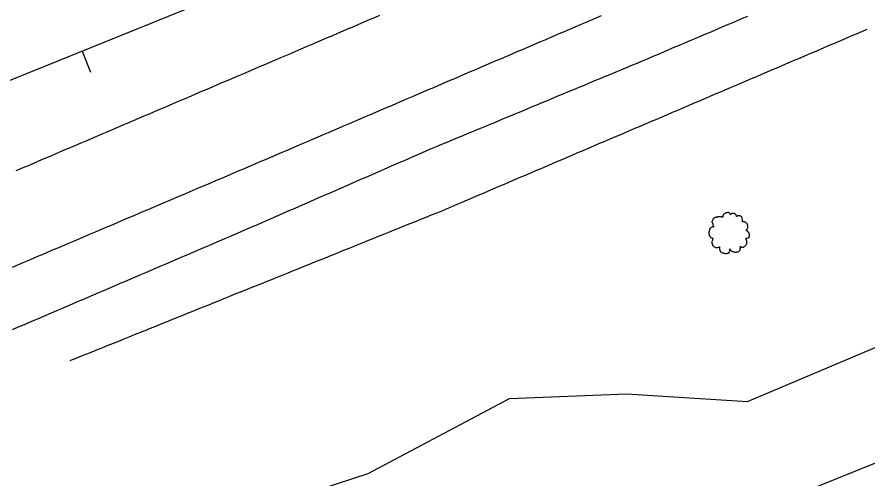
# Model space of a CAD drawing. Extents: x 1901471 to 1963503, y 756461 to 799997.
# Drawn here: x 1931005.8 to 1931154.5, y 773547.2 to 773628 of the extents above; entities that cross this region are included whole.
import ezdxf

# ---------------------------------------------------------------- set-up
doc = ezdxf.new("R2010")
doc.units = 0
for name, color, linetype in [('RD_EX_Fence_Other', 7, 'Continuous'), ('RD_EX_H2O', 7, 'Continuous'), ('RD_EX_Road', 7, 'Continuous'), ('RD_EX_VEG', 7, 'Continuous'), ('RD_HC_Cl', 7, 'Continuous'), ('RD_HC_Data_Tic', 7, 'Continuous')]:
    doc.layers.add(name, color=color, linetype=linetype)

# ---------------------------------------------------------------- blocks, each defined once
blk = doc.blocks.new('T2')
at = {"layer": 'RD_EX_VEG'}
for points in [[(0.05, 7.21), (-0.25, 7.24), (-0.57, 7.14), (-0.82, 7.04), (-1.05, 6.96), (-1.27, 6.86), (-1.57, 6.69), (-1.8, 6.49), (-1.92, 6.24), (-1.97, 6.01), (-2.02, 5.74), (-2.02, 5.56), (-2.15, 5.54), (-2.3, 5.56), (-2.55, 5.64), (-2.8, 5.64), (-3.05, 5.64), (-3.4, 5.61), (-3.75, 5.61), (-4.02, 5.56), (-4.35, 5.51), (-4.72, 5.39), (-5.07, 5.26), (-5.37, 5.01), (-5.62, 4.54), (-5.75, 4.19), (-5.9, 3.94), (-5.75, 3.49), (-5.57, 3.14), (-5.55, 2.94), (-5.47, 2.52), (-5.37, 2.29), (-5.25, 2.09), (-5.32, 2.07), (-5.7, 2.02), (-6, 1.92), (-6.42, 1.69), (-6.64, 1.47), (-6.74, 1.14), (-6.77, 0.79), (-6.87, 0.59), (-6.94, 0.32), (-6.97, 0.24), (-7.02, -0.08), (-6.92, -0.53), (-6.89, -0.88), (-6.77, -1.11), (-6.62, -1.28), (-6.44, -1.53), (-6.05, -1.76), (-5.72, -1.86), (-5.52, -1.88), (-5.7, -2.38), (-5.75, -2.73), (-5.87, -3.13), (-5.87, -3.21), (-5.92, -3.68), (-5.77, -4.01), (-5.7, -4.38), (-5.52, -4.61), (-5.25, -4.91), (-4.92, -5.13), (-4.42, -5.26), (-4.02, -5.23), (-3.45, -5.06), (-3.2, -4.98), (-3.22, -5.16), (-3.2, -5.53), (-3.2, -5.96), (-3.05, -6.28), (-2.95, -6.56), (-2.8, -6.81), (-2.47, -7.03), (-2.07, -7.11), (-1.65, -7.26), (-1.2, -7.33), (-0.7, -7.36), (-0.1, -7.21), (0.18, -7.08), (0.28, -6.91), (0.48, -6.53), (0.43, -6.31), (0.45, -5.71), (0.55, -5.88), (0.73, -6.23), (1.23, -6.53), (1.63, -6.71), (2.1, -6.86), (2.4, -6.93), (2.88, -6.86), (3.25, -6.78), (3.63, -6.66), (3.93, -6.38), (4.1, -6.11), (4.15, -5.83), (4.23, -5.46), (4.28, -5.28)], [(4.28, -5.28), (4.2, -5.11), (4.15, -4.86), (4.23, -4.88), (4.4, -4.93), (4.68, -5.06), (4.9, -5.13), (5.23, -5.11), (5.5, -5.01), (5.95, -4.73), (6.22, -4.26), (6.5, -3.86), (6.57, -3.53), (6.52, -3.31), (6.5, -2.81), (6.3, -2.56), (6.25, -2.43), (6.15, -2.03), (6.22, -1.98), (6.5, -1.93), (6.87, -1.81), (7.15, -1.68), (7.37, -1.51), (7.45, -1.28), (7.42, -0.88), (7.47, -0.48), (7.4, -0.33), (7.3, -0.18), (7.22, 0.02), (7.07, 0.17), (6.97, 0.32), (6.87, 0.42), (6.75, 0.57), (6.57, 0.69), (6.42, 0.74), (6.37, 0.89), (6.52, 1.09), (6.57, 1.19), (6.6, 1.42), (6.82, 1.77), (6.87, 2.17), (6.82, 2.59), (6.77, 2.87), (6.62, 3.14), (6.42, 3.39), (6.3, 3.56), (6.12, 3.69), (5.8, 3.81), (5.55, 3.86), (5.2, 3.86), (5, 3.91), (5.03, 3.96), (5.03, 4.11), (5.03, 4.39), (4.95, 4.84), (4.8, 5.34), (4.8, 5.36), (4.7, 5.61), (4.48, 5.81), (4.3, 5.91), (4.1, 6.04), (3.85, 6.06), (3.55, 6.06), (3.28, 6.01), (3.08, 5.91), (2.9, 5.79), (2.83, 5.94), (2.73, 6.24), (2.68, 6.39), (2.53, 6.56), (2.3, 6.76), (1.85, 6.89), (1.23, 6.81), (0.93, 6.61), (0.78, 6.44), (0.73, 6.56), (0.53, 6.76), (0.43, 6.94), (0.25, 7.06), (0.1, 7.16), (0, 7.21)]]:
    blk.add_spline(points, degree=3, dxfattribs=at)

msp = doc.modelspace()

# ---------------------------------------------------------------- linework, layer by layer
at = {"layer": 'RD_EX_Fence_Other'}
msp.add_lwpolyline([(1930883.92, 773251.93), (1930841.28, 773321.31), (1930791.03, 773402.61), (1930839.93, 773422.41), (1931152.53, 773548.65), (1931310.94, 773612.53), (1931385, 773642.45), (1931468.45, 773675.64), (1931536.16, 773703.67), (1931591.33, 773725.81), (1931645.77, 773747.61), (1931712.96, 773774.83), (1931772.82, 773798.6), (1931875.14, 773840.05), (1931910.04, 773764.44), (1931916.9, 773748.07)], dxfattribs=at)
at = {"layer": 'RD_EX_H2O'}
msp.add_lwpolyline([(1931015.08, 773567.94), (1931015.21, 773567.99), (1931016.14, 773568.36), (1931017.07, 773568.74), (1931017.99, 773569.11), (1931018.92, 773569.48), (1931019.85, 773569.86), (1931020.78, 773570.23), (1931021.7, 773570.61), (1931022.63, 773570.98), (1931023.56, 773571.35), (1931024.49, 773571.73), (1931025.41, 773572.1), (1931026.34, 773572.47), (1931027.27, 773572.85), (1931028.19, 773573.22), (1931029.12, 773573.6), (1931030.05, 773573.97), (1931030.98, 773574.34), (1931031.9, 773574.72), (1931032.83, 773575.09), (1931033.76, 773575.46), (1931034.69, 773575.84), (1931035.61, 773576.21), (1931036.54, 773576.59), (1931037.47, 773576.96), (1931038.4, 773577.33), (1931039.32, 773577.71), (1931040.25, 773578.08), (1931041.18, 773578.45), (1931042.1, 773578.83), (1931043.03, 773579.2), (1931043.96, 773579.58), (1931044.89, 773579.95), (1931045.81, 773580.32), (1931045.81, 773580.32), (1931046.74, 773580.7), (1931047.67, 773581.07), (1931048.6, 773581.44), (1931049.52, 773581.82), (1931050.45, 773582.19), (1931051.38, 773582.57), (1931052.31, 773582.94), (1931053.23, 773583.31), (1931054.16, 773583.69), (1931055.09, 773584.06), (1931056.01, 773584.43), (1931056.94, 773584.81), (1931057.87, 773585.18), (1931058.8, 773585.56), (1931059.72, 773585.93), (1931060.65, 773586.3), (1931061.58, 773586.68), (1931062.51, 773587.05), (1931063.43, 773587.42), (1931064.36, 773587.8), (1931065.29, 773588.17), (1931066.22, 773588.55), (1931067.14, 773588.92), (1931068.07, 773589.29), (1931069, 773589.67), (1931069.92, 773590.04), (1931070.85, 773590.41), (1931071.78, 773590.79), (1931072.71, 773591.16), (1931073.63, 773591.54), (1931074.56, 773591.91), (1931075.49, 773592.28), (1931076.42, 773592.66), (1931077.34, 773593.03), (1931078.27, 773593.4), (1931079.2, 773593.78), (1931080.13, 773594.15), (1931080.92, 773594.49), (1931081.84, 773594.89), (1931082.76, 773595.28), (1931083.68, 773595.67), (1931084.6, 773596.06), (1931085.52, 773596.46), (1931086.44, 773596.85), (1931087.36, 773597.24), (1931088.28, 773597.63), (1931089.2, 773598.03), (1931090.12, 773598.42), (1931091.04, 773598.81), (1931091.96, 773599.2), (1931092.88, 773599.6), (1931093.8, 773599.99), (1931094.72, 773600.38), (1931095.64, 773600.77), (1931096.56, 773601.17), (1931097.48, 773601.56), (1931098.4, 773601.95), (1931099.32, 773602.34), (1931100.24, 773602.74), (1931101.16, 773603.13), (1931102.07, 773603.52), (1931102.99, 773603.91), (1931103.91, 773604.31), (1931104.83, 773604.7), (1931104.83, 773604.7), (1931105.75, 773605.09), (1931106.67, 773605.48), (1931107.59, 773605.88), (1931108.51, 773606.27), (1931109.43, 773606.66), (1931110.35, 773607.05), (1931111.27, 773607.45), (1931112.19, 773607.84), (1931113.11, 773608.23), (1931114.03, 773608.62), (1931114.95, 773609.02), (1931115.87, 773609.41), (1931116.79, 773609.8), (1931117.71, 773610.19), (1931118.63, 773610.59), (1931119.55, 773610.98), (1931120.47, 773611.37), (1931121.39, 773611.76), (1931122.31, 773612.16), (1931123.23, 773612.55), (1931124.14, 773612.94), (1931125.06, 773613.33), (1931125.98, 773613.73), (1931126.9, 773614.12), (1931127.82, 773614.51), (1931128.74, 773614.9), (1931129.66, 773615.3), (1931130.58, 773615.69), (1931131.5, 773616.08), (1931132.42, 773616.47), (1931133.34, 773616.87), (1931134.26, 773617.26), (1931135.18, 773617.65), (1931136.1, 773618.04), (1931137.02, 773618.44), (1931137.94, 773618.83), (1931138.86, 773619.22), (1931139.78, 773619.61), (1931140.7, 773620.01), (1931141.62, 773620.4), (1931142.54, 773620.79), (1931143.46, 773621.18), (1931144.38, 773621.58), (1931145.3, 773621.97), (1931146.21, 773622.36), (1931147.13, 773622.75), (1931148.05, 773623.15), (1931148.97, 773623.54), (1931149.89, 773623.93), (1931150.81, 773624.32), (1931151.73, 773624.72), (1931152.65, 773625.11), (1931153.57, 773625.5), (1931154.49, 773625.89)], dxfattribs=at)
at = {"layer": 'RD_EX_Road'}
for points in [[(1931133.58, 773628.15), (1931132.66, 773627.76), (1931131.74, 773627.37), (1931130.82, 773626.98), (1931129.9, 773626.59), (1931128.98, 773626.19), (1931128.06, 773625.8), (1931127.14, 773625.41), (1931126.22, 773625.02), (1931125.3, 773624.63), (1931124.38, 773624.23), (1931123.46, 773623.84), (1931122.54, 773623.45), (1931121.62, 773623.06), (1931120.7, 773622.67), (1931119.78, 773622.27), (1931118.87, 773621.88), (1931117.95, 773621.49), (1931117.03, 773621.1), (1931116.11, 773620.71), (1931115.13, 773620.29), (1931114.21, 773619.91), (1931113.29, 773619.53), (1931112.36, 773619.14), (1931111.44, 773618.76), (1931110.52, 773618.37), (1931109.59, 773617.99), (1931108.67, 773617.61), (1931107.75, 773617.22), (1931106.82, 773616.84), (1931105.9, 773616.46), (1931104.98, 773616.07), (1931104.05, 773615.69), (1931103.13, 773615.31), (1931102.21, 773614.92), (1931101.28, 773614.54), (1931100.36, 773614.16), (1931099.44, 773613.77), (1931098.51, 773613.39), (1931097.59, 773613.01), (1931096.67, 773612.62), (1931095.74, 773612.24), (1931094.82, 773611.85), (1931093.9, 773611.47), (1931092.97, 773611.09), (1931092.05, 773610.7), (1931091.13, 773610.32), (1931090.2, 773609.94), (1931089.28, 773609.55), (1931088.35, 773609.17), (1931087.43, 773608.79), (1931086.51, 773608.4), (1931085.58, 773608.02), (1931084.66, 773607.64), (1931083.74, 773607.25), (1931082.81, 773606.87), (1931081.89, 773606.48), (1931080.97, 773606.1), (1931080.04, 773605.72), (1931079.12, 773605.33), (1931078.2, 773604.95), (1931078.07, 773604.9), (1931077.15, 773604.5), (1931076.23, 773604.1), (1931075.32, 773603.7), (1931074.4, 773603.3), (1931073.48, 773602.9), (1931072.57, 773602.5), (1931071.65, 773602.1), (1931070.73, 773601.7), (1931069.82, 773601.3), (1931068.9, 773600.9), (1931067.98, 773600.5), (1931067.07, 773600.1), (1931066.15, 773599.7), (1931065.24, 773599.3), (1931064.32, 773598.9), (1931063.4, 773598.5), (1931062.49, 773598.1), (1931061.57, 773597.7), (1931060.65, 773597.3), (1931059.74, 773596.9), (1931058.82, 773596.5), (1931057.9, 773596.1), (1931056.99, 773595.7), (1931056.07, 773595.3), (1931055.15, 773594.9), (1931054.24, 773594.5), (1931053.32, 773594.1), (1931052.4, 773593.7), (1931051.49, 773593.3), (1931050.57, 773592.9), (1931049.65, 773592.5), (1931048.74, 773592.1), (1931047.82, 773591.7), (1931046.91, 773591.3), (1931045.99, 773590.9), (1931045.07, 773590.5), (1931044.81, 773590.39), (1931043.89, 773590), (1931042.97, 773589.6), (1931042.06, 773589.21), (1931041.14, 773588.82), (1931040.22, 773588.42), (1931039.3, 773588.03), (1931038.38, 773587.63), (1931037.46, 773587.24), (1931036.54, 773586.85), (1931035.62, 773586.45), (1931034.7, 773586.06), (1931033.78, 773585.67), (1931032.86, 773585.27), (1931031.95, 773584.88), (1931031.03, 773584.48), (1931030.11, 773584.09), (1931029.19, 773583.7), (1931028.27, 773583.3), (1931027.35, 773582.91), (1931026.43, 773582.52), (1931025.51, 773582.12), (1931024.59, 773581.73), (1931023.67, 773581.33), (1931022.76, 773580.94), (1931021.84, 773580.55), (1931020.92, 773580.15), (1931020, 773579.76), (1931019.08, 773579.37), (1931018.16, 773578.97), (1931017.24, 773578.58), (1931016.32, 773578.18), (1931015.4, 773577.79), (1931014.48, 773577.4), (1931013.57, 773577), (1931012.65, 773576.61), (1931011.73, 773576.22), (1931010.81, 773575.82), (1931010.41, 773575.65), (1931009.49, 773575.26), (1931008.57, 773574.87), (1931007.65, 773574.47), (1931006.73, 773574.08), (1931005.81, 773573.69), (1931004.9, 773573.29)], [(1931107.95, 773628.21), (1931107.03, 773627.82), (1931106.11, 773627.43), (1931105.19, 773627.03), (1931104.27, 773626.64), (1931103.35, 773626.25), (1931102.43, 773625.85), (1931101.51, 773625.46), (1931100.59, 773625.07), (1931099.67, 773624.67), (1931098.75, 773624.28), (1931097.83, 773623.89), (1931096.91, 773623.5), (1931095.99, 773623.1), (1931095.08, 773622.71), (1931094.16, 773622.32), (1931093.24, 773621.92), (1931092.32, 773621.53), (1931091.4, 773621.14), (1931090.48, 773620.74), (1931089.56, 773620.35), (1931088.72, 773619.99), (1931087.8, 773619.6), (1931086.88, 773619.21), (1931085.96, 773618.81), (1931085.04, 773618.42), (1931084.13, 773618.03), (1931083.21, 773617.63), (1931082.29, 773617.24), (1931081.37, 773616.85), (1931080.45, 773616.45), (1931079.53, 773616.06), (1931078.61, 773615.66), (1931077.69, 773615.27), (1931076.77, 773614.88), (1931075.85, 773614.48), (1931074.93, 773614.09), (1931074.01, 773613.7), (1931073.1, 773613.3), (1931072.18, 773612.91), (1931071.26, 773612.52), (1931070.34, 773612.12), (1931069.42, 773611.73), (1931068.5, 773611.34), (1931067.58, 773610.94), (1931066.66, 773610.55), (1931065.74, 773610.16), (1931064.82, 773609.76), (1931063.9, 773609.37), (1931062.99, 773608.98), (1931062.07, 773608.58), (1931061.15, 773608.19), (1931060.23, 773607.79), (1931059.31, 773607.4), (1931058.39, 773607.01), (1931057.47, 773606.61), (1931056.55, 773606.22), (1931055.63, 773605.83), (1931054.71, 773605.43), (1931053.79, 773605.04), (1931052.87, 773604.65), (1931051.96, 773604.25), (1931051.04, 773603.86), (1931050.12, 773603.47), (1931049.2, 773603.07), (1931048.28, 773602.68), (1931047.99, 773602.56), (1931047.07, 773602.16), (1931046.15, 773601.77), (1931045.23, 773601.38), (1931044.31, 773600.99), (1931043.39, 773600.6), (1931042.47, 773600.21), (1931041.55, 773599.81), (1931040.63, 773599.42), (1931039.71, 773599.03), (1931038.79, 773598.64), (1931037.87, 773598.25), (1931036.95, 773597.86), (1931036.03, 773597.47), (1931035.11, 773597.07), (1931034.19, 773596.68), (1931033.27, 773596.29), (1931032.35, 773595.9), (1931031.43, 773595.51), (1931030.51, 773595.12), (1931029.59, 773594.73), (1931028.67, 773594.33), (1931027.75, 773593.94), (1931026.83, 773593.55), (1931025.91, 773593.16), (1931024.99, 773592.77), (1931024.07, 773592.38), (1931023.15, 773591.98), (1931022.23, 773591.59), (1931021.31, 773591.2), (1931020.39, 773590.81), (1931019.47, 773590.42), (1931018.55, 773590.03), (1931017.63, 773589.64), (1931016.71, 773589.24), (1931015.79, 773588.85), (1931014.87, 773588.46), (1931013.95, 773588.07), (1931013.03, 773587.68), (1931012.11, 773587.29), (1931011.19, 773586.89), (1931010.27, 773586.5), (1931009.35, 773586.11), (1931008.61, 773585.8), (1931007.69, 773585.4), (1931006.77, 773585.01), (1931005.85, 773584.61), (1931004.93, 773584.22)], [(1931005.65, 773601.17), (1931005.93, 773601.29), (1931006.85, 773601.69), (1931007.77, 773602.08), (1931008.69, 773602.47), (1931009.61, 773602.86), (1931010.53, 773603.26), (1931011.45, 773603.65), (1931012.37, 773604.04), (1931013.29, 773604.43), (1931014.21, 773604.83), (1931015.13, 773605.22), (1931016.05, 773605.61), (1931016.97, 773606.01), (1931017.88, 773606.4), (1931018.8, 773606.79), (1931019.72, 773607.18), (1931020.64, 773607.58), (1931021.56, 773607.97), (1931022.48, 773608.36), (1931023.4, 773608.75), (1931024.32, 773609.15), (1931025.24, 773609.54), (1931026.16, 773609.93), (1931027.08, 773610.32), (1931028, 773610.72), (1931028.92, 773611.11), (1931029.84, 773611.5), (1931030.76, 773611.9), (1931031.68, 773612.29), (1931032.59, 773612.68), (1931033.51, 773613.07), (1931034.43, 773613.47), (1931035.35, 773613.86), (1931036.27, 773614.25), (1931037.19, 773614.64), (1931038.11, 773615.04), (1931039.03, 773615.43), (1931039.95, 773615.82), (1931040.87, 773616.22), (1931041.79, 773616.61), (1931042.71, 773617), (1931043.63, 773617.39), (1931043.63, 773617.39), (1931044.55, 773617.79), (1931045.47, 773618.18), (1931046.39, 773618.57), (1931047.31, 773618.96), (1931048.22, 773619.36), (1931049.14, 773619.75), (1931050.06, 773620.14), (1931050.98, 773620.53), (1931051.9, 773620.93), (1931052.82, 773621.32), (1931053.65, 773621.67), (1931054.57, 773622.07), (1931055.49, 773622.46), (1931056.41, 773622.85), (1931057.32, 773623.25), (1931058.24, 773623.64), (1931059.16, 773624.04), (1931060.08, 773624.43), (1931061, 773624.82), (1931061.92, 773625.22), (1931062.84, 773625.61), (1931063.76, 773626.01), (1931064.68, 773626.4), (1931065.6, 773626.79), (1931066.51, 773627.19), (1931067.43, 773627.58), (1931068.35, 773627.97), (1931069.27, 773628.37)]]:
    msp.add_lwpolyline(points, dxfattribs=at)
at = {"layer": 'RD_EX_VEG'}
msp.add_lwpolyline([(1930997.19, 773543.68), (1931012.88, 773539.4), (1931034.31, 773537.47), (1931067.19, 773548.19), (1931091.94, 773561.27), (1931112.39, 773562.13), (1931133.57, 773560.77), (1931167.93, 773575.28)], dxfattribs=at)
at = {"layer": 'RD_HC_Cl'}
msp.add_line((1938563.17, 776672.89), (1929646.86, 773068.07), dxfattribs=at)
at = {"layer": 'RD_HC_Data_Tic'}
msp.add_line((1931017.15, 773622.08), (1931018.65, 773618.37), dxfattribs=at)

# ---------------------------------------------------------------- block references
at = {"layer": 'RD_EX_VEG', "xscale": 0.4921259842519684, "yscale": 0.4921259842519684}
msp.add_blockref('T2', (1931130.25, 773590.29), dxfattribs=at)

doc.saveas('drawing.dxf')
